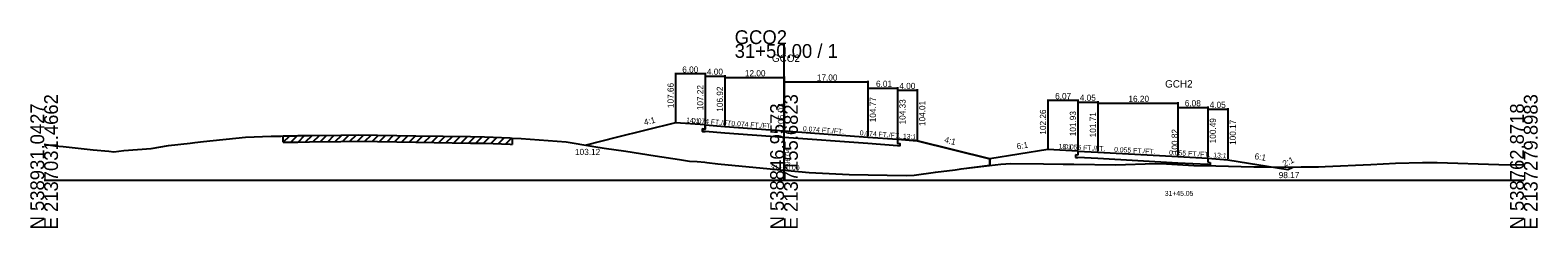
# Model space of a CAD drawing. Extents: x -14327 to 8886, y -10 to 39048.
# Drawn here: x 997.2 to 1302.8, y 2990.3 to 3030.5 of the extents above; entities that cross this region are included whole.
import ezdxf

# ---------------------------------------------------------------- set-up
doc = ezdxf.new("R2010")
doc.units = 0
for name, color, linetype in [('Level 20', 7, 'Continuous'), ('Level 5', 7, 'Continuous'), ('Level 53', 7, 'Continuous'), ('Level 54', 7, 'Continuous'), ('Level 55', 7, 'Continuous'), ('Level 7', 7, 'Continuous'), ('RD_GPK_XS_Cell', 7, 'Continuous'), ('RD_XS_EwShp', 7, 'Continuous'), ('RD_XS_ExGround', 7, 'Continuous'), ('RD_XS_ExPaveRet', 7, 'Continuous'), ('RD_XS_Pave', 7, 'Continuous'), ('RD_XS_TX_Baseline', 7, 'Continuous'), ('RD_XS_TX_Elev_EX', 7, 'Continuous'), ('RD_XS_TX_Elev_PR', 7, 'Continuous'), ('RD_XS_TX_Station', 7, 'Continuous')]:
    doc.layers.add(name, color=color, linetype=linetype)

msp = doc.modelspace()

# ---------------------------------------------------------------- linework, layer by layer
at = {"layer": 'Level 20'}
for p, q in [((1203.52, 3016.41), (1203.52, 3006.46)), ((1209.59, 3016.21), (1203.52, 3016.21)), ((1209.59, 3016.41), (1209.59, 3006.13)), ((1209.59, 3016.08), (1209.59, 3006.13)), ((1209.59, 3015.88), (1213.64, 3015.88)), ((1213.64, 3016.08), (1213.64, 3005.91)), ((1213.64, 3015.86), (1213.64, 3005.91)), ((1213.64, 3015.66), (1229.84, 3015.66)), ((1229.84, 3015.86), (1229.84, 3005.02)), ((1229.84, 3014.97), (1229.84, 3005.02)), ((1229.84, 3014.77), (1235.92, 3014.77)), ((1235.92, 3014.97), (1235.92, 3004.69)), ((1235.92, 3014.64), (1235.92, 3004.69)), ((1235.92, 3014.44), (1239.97, 3014.44)), ((1239.97, 3014.64), (1239.97, 3004.37)), ((1203.52, 3006.26), (1191.76, 3004.33)), ((1209.59, 3005.93), (1203.52, 3006.26)), ((1209.09, 3005.13), (1209.09, 3004.63)), ((1209.59, 3005.1), (1209.09, 3005.13)), ((1209.59, 3005.93), (1209.59, 3005.1)), ((1209.59, 3005.93), (1213.64, 3005.71)), ((1213.64, 3005.71), (1229.84, 3004.82)), ((1209.09, 3004.63), (1209.59, 3004.6)), ((1213.64, 3004.38), (1209.59, 3004.6)), ((1229.84, 3003.49), (1213.64, 3004.38)), ((1229.84, 3004.82), (1235.92, 3004.49)), ((1235.92, 3003.16), (1229.84, 3003.49)), ((1235.92, 3004.49), (1235.92, 3003.66)), ((1235.92, 3004.49), (1239.97, 3004.17)), ((1235.92, 3003.66), (1236.43, 3003.63)), ((1236.43, 3003.13), (1235.92, 3003.16)), ((1236.43, 3003.63), (1236.43, 3003.13)), ((1239.97, 3004.17), (1252.13, 3002.17)), ((1252.13, 3002.17), (1253.15, 3002.68))]:
    msp.add_line(p, q, dxfattribs=at)
at = {"layer": 'Level 5'}
for p, q in [((1134, 3011.22), (1134, 3010.38)), ((1133.5, 3010.42), (1133.5, 3009.92)), ((1134, 3010.38), (1133.5, 3010.42)), ((1133.5, 3009.92), (1134, 3009.88)), ((1138, 3009.59), (1134, 3009.88)), ((1150, 3008.7), (1138, 3009.59)), ((1167, 3007.44), (1150, 3008.7)), ((1173.01, 3008.33), (1173.01, 3007.5)), ((1173.01, 3007), (1167, 3007.44)), ((1173.01, 3007.5), (1173.51, 3007.46)), ((1173.51, 3006.96), (1173.01, 3007)), ((1173.51, 3007.46), (1173.51, 3006.96))]:
    msp.add_line(p, q, dxfattribs=at)
at = {"layer": 'Level 54'}
for p, q in [((1128, 3021.81), (1128, 3011.86)), ((1134, 3021.61), (1128, 3021.61)), ((1134, 3021.81), (1134, 3011.42)), ((1134, 3021.37), (1134, 3011.42)), ((1134, 3021.17), (1138, 3021.17)), ((1138, 3021.37), (1138, 3011.12)), ((1138, 3021.07), (1138, 3011.12)), ((1138, 3020.87), (1150, 3020.87)), ((1150, 3021.07), (1150, 3010.23)), ((1150, 3020.18), (1150, 3010.23)), ((1167, 3020.18), (1167, 3008.97)), ((1150, 3019.98), (1167, 3019.98)), ((1167, 3018.92), (1167, 3008.97)), ((1167, 3018.72), (1173.01, 3018.72)), ((1173.01, 3018.92), (1173.01, 3008.53)), ((1173.01, 3018.48), (1173.01, 3008.53)), ((1173.01, 3018.28), (1177.01, 3018.28)), ((1177.01, 3018.48), (1177.01, 3008.21))]:
    msp.add_line(p, q, dxfattribs=at)
at = {"layer": 'Level 7'}
for p, q in [((1128, 3011.66), (1116, 3008.66)), ((1134, 3011.22), (1128, 3011.66)), ((1116, 3008.66), (1109.86, 3007.12)), ((1173.01, 3008.33), (1177.01, 3008.01)), ((1177.01, 3008.01), (1191.76, 3004.33)), ((1191.76, 3004.33), (1191.76, 3003.03))]:
    msp.add_line(p, q, dxfattribs=at)
at = {"layer": 'RD_GPK_XS_Cell'}
for p, q in [((1150, 3000), (1150, 3027.66)), ((1000, 3000), (1150, 3000)), ((1150, 3000), (1300, 3000))]:
    msp.add_line(p, q, dxfattribs=at)
at = {"layer": 'RD_XS_EwShp'}
msp.add_lwpolyline([(1109.86, 3007.12), (1111.05, 3006.93), (1113.57, 3006.51), (1117.9, 3005.87), (1123.91, 3004.97), (1128.82, 3004.18), (1130.84, 3003.9), (1132.41, 3003.8), (1133.95, 3003.66), (1134.37, 3003.59), (1136.61, 3003.33), (1150, 3002.04), (1155.12, 3001.54), (1163.21, 3001.18), (1174.75, 3000.94), (1176.4, 3001.04), (1180.73, 3001.62), (1184.71, 3002.14), (1185.94, 3002.34), (1191.76, 3003.03), (1191.76, 3004.33), (1177.01, 3008.01), (1173.01, 3008.33), (1173.01, 3007.5), (1173.51, 3007.46), (1173.51, 3006.96), (1173.01, 3007), (1167, 3007.44), (1150, 3008.7), (1138, 3009.59), (1134, 3009.88), (1133.5, 3009.92), (1133.5, 3010.42), (1134, 3010.38), (1134, 3011.22), (1128, 3011.66), (1116, 3008.66)], close=True, dxfattribs=at)
at = {"layer": 'RD_XS_ExGround'}
for p, q in [((1032.3, 3007.85), (1040.84, 3008.74)), ((1040.84, 3008.74), (1045.99, 3008.97)), ((1045.99, 3008.97), (1047.99, 3008.97)), ((1047.99, 3008.97), (1048.48, 3009)), ((1048.48, 3009), (1050.94, 3009.03)), ((1050.94, 3009.03), (1051.4, 3009.05)), ((1051.4, 3009.05), (1053.81, 3009.08)), ((1053.81, 3009.08), (1060.16, 3009.17)), ((1060.16, 3009.17), (1063.73, 3009.22)), ((1063.73, 3009.22), (1075.34, 3009.03)), ((1075.34, 3009.03), (1086.46, 3008.85)), ((1086.46, 3008.85), (1089.27, 3008.81)), ((1089.27, 3008.81), (1094.5, 3008.59)), ((1094.5, 3008.59), (1094.87, 3008.57)), ((1094.87, 3008.57), (1096.74, 3008.44)), ((1096.74, 3008.44), (1105.84, 3007.79)), ((1000, 3007.32), (1002.16, 3006.99)), ((1002.16, 3006.99), (1003.85, 3006.82)), ((1003.85, 3006.82), (1009.92, 3006.19)), ((1009.92, 3006.19), (1013.1, 3005.88)), ((1013.1, 3005.88), (1014.14, 3005.78)), ((1014.14, 3005.78), (1016.18, 3006.01)), ((1016.18, 3006.01), (1021.71, 3006.47)), ((1021.71, 3006.47), (1025.2, 3007.03)), ((1025.2, 3007.03), (1029.58, 3007.55)), ((1029.58, 3007.55), (1030.53, 3007.65)), ((1030.53, 3007.65), (1032.3, 3007.85)), ((1105.84, 3007.79), (1111.05, 3006.93)), ((1111.05, 3006.93), (1113.57, 3006.51)), ((1113.57, 3006.51), (1117.9, 3005.87)), ((1117.9, 3005.87), (1123.91, 3004.97)), ((1123.91, 3004.97), (1128.82, 3004.18)), ((1128.82, 3004.18), (1130.84, 3003.9)), ((1130.84, 3003.9), (1132.41, 3003.8)), ((1132.41, 3003.8), (1133.95, 3003.66)), ((1133.95, 3003.66), (1134.37, 3003.59)), ((1134.37, 3003.59), (1136.61, 3003.33)), ((1136.61, 3003.33), (1150, 3002.04)), ((1150, 3002.04), (1155.12, 3001.54)), ((1180.73, 3001.62), (1184.71, 3002.14)), ((1184.71, 3002.14), (1185.94, 3002.34)), ((1185.94, 3002.34), (1193.94, 3003.29)), ((1193.94, 3003.29), (1195.99, 3003.39)), ((1195.99, 3003.39), (1202.62, 3003.35)), ((1202.62, 3003.35), (1206.57, 3003.27)), ((1206.57, 3003.27), (1208.75, 3003.29)), ((1208.75, 3003.29), (1217.23, 3003.12)), ((1217.23, 3003.12), (1225.24, 3003.37)), ((1225.24, 3003.37), (1227.57, 3003.36)), ((1227.57, 3003.36), (1233.11, 3003.01)), ((1233.11, 3003.01), (1237.52, 3002.93)), ((1237.52, 3002.93), (1245.23, 3002.75)), ((1245.23, 3002.75), (1247.94, 3002.72)), ((1247.94, 3002.72), (1249.42, 3002.65)), ((1249.42, 3002.65), (1254.88, 3002.69)), ((1254.88, 3002.69), (1258.4, 3002.69)), ((1258.4, 3002.69), (1259.75, 3002.78)), ((1259.75, 3002.78), (1268.96, 3003.22)), ((1268.96, 3003.22), (1274.01, 3003.47)), ((1274.01, 3003.47), (1279.43, 3003.61)), ((1279.43, 3003.61), (1282.41, 3003.59)), ((1282.41, 3003.59), (1294.95, 3003.2)), ((1294.95, 3003.2), (1300, 3003.12)), ((1155.12, 3001.54), (1163.21, 3001.18)), ((1163.21, 3001.18), (1174.75, 3000.94)), ((1174.75, 3000.94), (1176.4, 3001.04)), ((1176.4, 3001.04), (1180.73, 3001.62))]:
    msp.add_line(p, q, dxfattribs=at)
at = {"layer": 'RD_XS_ExPaveRet'}
for p, q in [((1048.48, 3007.7), (1049.8, 3009.02)), ((1048.48, 3007.7), (1048.48, 3009)), ((1049.98, 3007.72), (1051.31, 3009.04)), ((1051.49, 3007.75), (1052.81, 3009.07)), ((1052.99, 3007.77), (1054.31, 3009.09)), ((1054.49, 3007.79), (1055.81, 3009.11)), ((1055.99, 3007.81), (1057.31, 3009.13)), ((1057.49, 3007.83), (1058.82, 3009.15)), ((1059, 3007.85), (1060.32, 3009.17)), ((1060.16, 3007.87), (1063.73, 3007.92)), ((1060.5, 3007.88), (1061.82, 3009.19)), ((1062, 3007.9), (1063.32, 3009.21)), ((1063.5, 3007.92), (1064.79, 3009.2)), ((1063.73, 3007.92), (1075.34, 3007.73)), ((1065, 3007.9), (1066.29, 3009.18)), ((1066.51, 3007.87), (1067.79, 3009.15)), ((1068.01, 3007.85), (1069.29, 3009.13)), ((1069.51, 3007.83), (1070.79, 3009.11)), ((1071.01, 3007.8), (1072.29, 3009.08)), ((1072.51, 3007.78), (1073.8, 3009.06)), ((1074.02, 3007.75), (1075.3, 3009.03)), ((1075.52, 3007.73), (1076.8, 3009.01)), ((1077.02, 3007.7), (1078.3, 3008.98)), ((1078.52, 3007.68), (1079.8, 3008.96)), ((1080.02, 3007.65), (1081.31, 3008.93)), ((1081.53, 3007.63), (1082.81, 3008.91)), ((1083.03, 3007.6), (1084.31, 3008.88)), ((1084.53, 3007.58), (1085.81, 3008.86)), ((1086.03, 3007.55), (1087.32, 3008.84)), ((1087.53, 3007.53), (1088.82, 3008.81)), ((1089.04, 3007.51), (1090.29, 3008.76)), ((1090.54, 3007.45), (1091.79, 3008.7)), ((1092.04, 3007.39), (1093.29, 3008.64)), ((1093.54, 3007.33), (1094.79, 3008.58)), ((1094.87, 3008.57), (1094.87, 3007.27)), ((1048.48, 3007.7), (1050.94, 3007.73)), ((1050.94, 3007.73), (1051.4, 3007.75)), ((1051.4, 3007.75), (1053.81, 3007.78)), ((1053.81, 3007.78), (1060.16, 3007.87)), ((1075.34, 3007.73), (1086.46, 3007.55)), ((1086.46, 3007.55), (1089.27, 3007.51)), ((1089.27, 3007.51), (1094.5, 3007.29)), ((1094.5, 3007.29), (1094.87, 3007.27))]:
    msp.add_line(p, q, dxfattribs=at)
at = {"layer": 'RD_XS_Pave'}
for p, q in [((1134, 3011.22), (1138, 3010.92)), ((1138, 3010.92), (1150, 3010.03)), ((1150, 3010.03), (1167, 3008.77)), ((1167, 3008.77), (1173.01, 3008.33))]:
    msp.add_line(p, q, dxfattribs=at)

# ---------------------------------------------------------------- texts
at = {"layer": 'Level 20'}
for s, height, p in [('GCH2', 1.5, (1227.27, 3018.82)), ('GCH2', 1.5, (1227.27, 3018.82)), ('6.07', 1.25, (1204.97, 3016.46)), ('4.05', 1.25, (1209.97, 3016.13)), ('16.20', 1.25, (1219.83, 3015.91)), ('6.08', 1.25, (1231.26, 3015.02)), ('4.05', 1.25, (1236.3, 3014.69)), ('98.17', 1.25, (1250.3, 3000.42)), ('31+45.05', 1, (1227.2, 2996.82)), ('31+45.05', 1, (1227.2, 2996.82))]:
    msp.add_text(s, height=height, dxfattribs=at).set_placement(p)
for s, height, rotation, p in [('102.26', 1.25, 90, (1203.13, 3009.26)), ('101.93', 1.25, 90, (1209.2, 3008.93)), ('101.71', 1.25, 90, (1213.25, 3008.71)), ('100.49', 1.25, 90, (1237.56, 3007.49)), ('100.17', 1.25, 90, (1241.61, 3007.17)), (' 100.82', 1.25, 90, (1229.84, 3004.82)), (' 100.82', 1.25, 90, (1229.84, 3004.82)), ('6:1', 1.25, 9.3483, (1197.28, 3006.25)), ('18:1', 1, 356.8991, (1205.65, 3006.4)), ('0.055 FT./FT.', 1, 356.8607, (1206.8, 3006.34)), ('0.055 FT./FT.', 1, 356.8618, (1216.92, 3005.78)), ('0.055 FT./FT.', 1, 356.8631, (1228.06, 3005.17)), ('13:1', 1, 355.4839, (1237.01, 3004.66)), ('6:1', 1.25, 350.6557, (1245.34, 3004.3)), ('2:1', 1.25, 26.2732, (1251.46, 3002.68))]:
    msp.add_text(s, height=height, rotation=rotation, dxfattribs=at).set_placement(p)
at = {"layer": 'Level 53'}
for s, rotation, p in [('107.66', 90, (1127.63, 3014.66)), ('107.22', 90, (1133.63, 3014.22)), ('106.92', 90, (1137.62, 3013.92)), ('104.77', 90, (1168.63, 3011.77)), ('104.33', 90, (1174.64, 3011.33)), ('104.01', 90, (1178.64, 3011.01)), ('4:1', 14.0362, (1121.76, 3011.13)), ('4:1', 345.9789, (1182.41, 3007.69))]:
    msp.add_text(s, height=1.25, rotation=rotation, dxfattribs=at).set_placement(p)
msp.add_text('103.12', height=1.25, dxfattribs=at).set_placement((1107.63, 3005.12))
at = {"layer": 'Level 54'}
for s, p in [('6.00', (1129.37, 3021.86)), ('4.00', (1134.37, 3021.42)), ('12.00', (1142.07, 3021.12)), ('17.00', (1156.66, 3020.23)), ('6.01', (1168.65, 3018.97)), ('4.00', (1173.38, 3018.53))]:
    msp.add_text(s, height=1.25, dxfattribs=at).set_placement(p)
at = {"layer": 'Level 55'}
for s, rotation, p in [('14:1', 355.7678, (1130.12, 3011.75)), ('0.074 FT./FT.', 355.7678, (1131.31, 3011.67)), ('0.074 FT./FT.', 355.7678, (1139.31, 3011.07)), ('0.074 FT./FT.', 355.7678, (1153.81, 3010)), ('0.074 FT./FT.', 355.7678, (1165.32, 3009.15)), ('13:1', 355.4312, (1174.08, 3008.49))]:
    msp.add_text(s, height=1, rotation=rotation, dxfattribs=at).set_placement(p)
at = {"layer": 'RD_GPK_XS_Cell'}
for s, p in [('GCO2', (1140, 3027.66)), ('31+50.00 / 1', (1140, 3024.86))]:
    msp.add_text(s, height=2.8, dxfattribs=at).set_placement(p)
for s, p in [('E 2137031.4662', (1002.8, 2990)), ('E 2137155.6823', (1152.8, 2990)), ('E 2137279.8983', (1302.8, 2990)), ('N 538931.0427', (1000, 2990)), ('N 538846.9573', (1150, 2990)), ('N 538762.8718', (1300, 2990))]:
    msp.add_text(s, height=2.8, rotation=90, dxfattribs=at).set_placement(p)
at = {"layer": 'RD_XS_TX_Baseline'}
msp.add_text('GCO2', height=1.5, dxfattribs=at).set_placement((1147.55, 3024.03))
at = {"layer": 'RD_XS_TX_Elev_EX'}
msp.add_text('98.04', height=1, rotation=90, dxfattribs=at).set_placement((1151.25, 3003.04))
at = {"layer": 'RD_XS_TX_Elev_PR'}
msp.add_text(' 106.03', height=1.25, rotation=90, dxfattribs=at).set_placement((1150, 3010.03))
at = {"layer": 'RD_XS_TX_Station'}
msp.add_text('31+50.00', height=1, dxfattribs=at).set_placement((1147.36, 3002.03))

doc.saveas('drawing.dxf')
